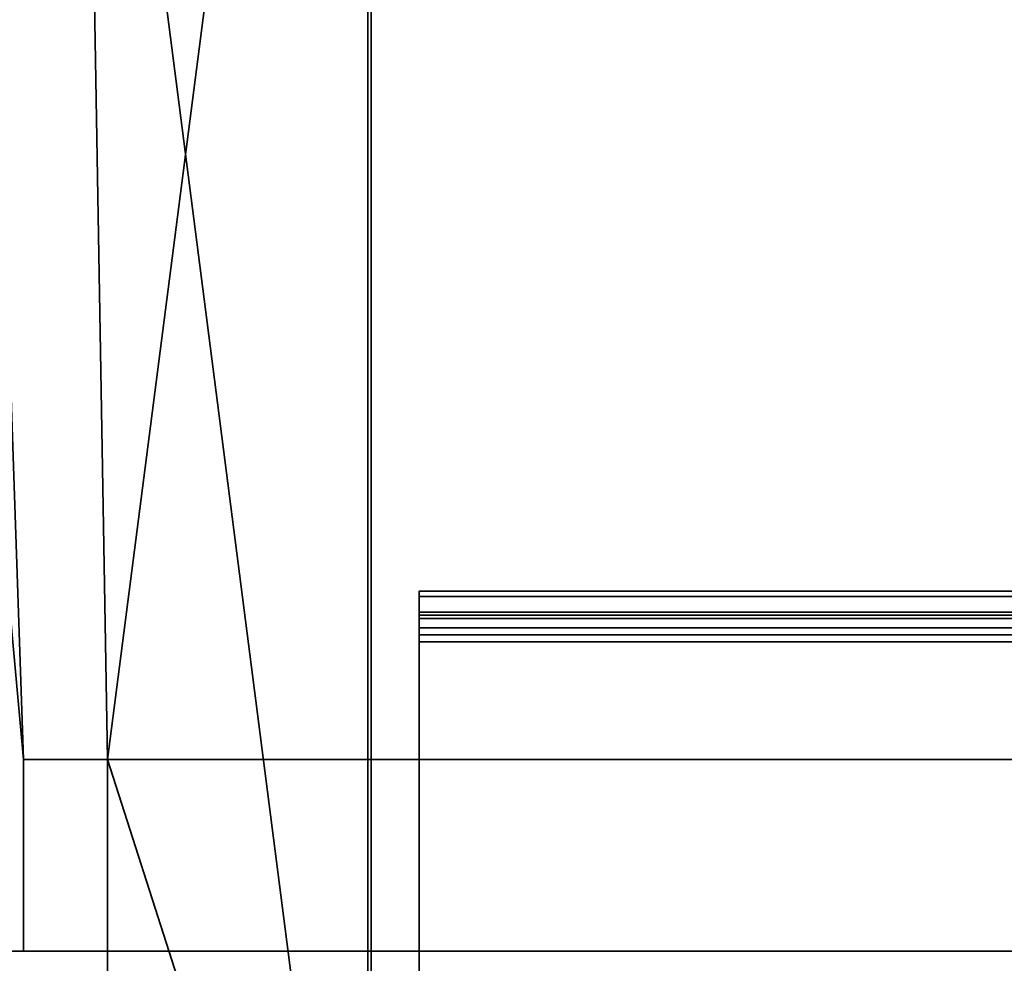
# Model space of a CAD drawing. Header units: millimetres. Extents: x -508 to 6708, y -115 to 193.
# Tile 470 of 656: x 1136 to 1177, y 81 to 120. Entities that reach past the tile are written whole.
import ezdxf

# ---------------------------------------------------------------- set-up
doc = ezdxf.new("R2010")
doc.units = ezdxf.units.MM
doc.layers.add('151', color=7, linetype='Continuous', true_color=0xffffff)

# ---------------------------------------------------------------- blocks, each defined once
blk = doc.blocks.new('UG_SURFACE_002')
at = {"layer": '151', "color": 252, "linetype": 'Continuous', "lineweight": 35}
for points in [[(2057.5, -10, 2215.25), (2057.5, 174.4, 2215.25), (942.5, 174.4, 2215.25), (942.5, -10, 2215.25)], [(1092.5, -10, 2065.25), (1092.5, 174.4, 2065.25), (1907.5, 174.4, 2065.25), (1907.5, -10, 2065.25)]]:
    blk.add_3dface(points, dxfattribs=at)
blk = doc.blocks.new('UG_SURFACE_151')
at = {"layer": '151', "color": 252, "linetype": 'Continuous', "lineweight": 35}
for points in [[(1847, 96.014, -10.533), (1847, 95.014, -10.533), (1153, 95.014, -10.533), (1153, 96.014, -10.533)], [(1847, 96.014, -10.533), (1153, 96.014, -10.533), (1153, 96.014, -4.442), (1847, 96.014, -4.442)], [(1153, 95.785, -3.379), (1847, 95.785, -3.379), (1847, 96.014, -4.442), (1153, 96.014, -4.442)], [(1153, 96.014, -4.442), (1153, 96.014, -10.533), (1153, 95.014, -10.533), (1153, 95.014, -4.442)], [(1153, 95.014, -4.442), (1153, 94.874, -3.791), (1153, 95.785, -3.379), (1153, 96.014, -4.442)], [(1153, 95.138, -2.505), (1847, 95.138, -2.505), (1847, 95.785, -3.379), (1153, 95.785, -3.379)], [(1153, 95.138, -2.505), (1153, 95.785, -3.379), (1153, 94.874, -3.791), (1153, 94.478, -3.256)], [(1153, 94.189, -1.975), (1847, 94.189, -1.975), (1847, 95.138, -2.505), (1153, 95.138, -2.505)], [(1153, 94.189, -1.975), (1153, 95.138, -2.505), (1153, 94.478, -3.256), (1153, 93.896, -2.932)], [(1847, 95.014, -10.533), (1847, 95.014, -4.442), (1153, 95.014, -4.442), (1153, 95.014, -10.533)], [(1153, 95.014, -4.442), (1847, 95.014, -4.442), (1847, 94.874, -3.791), (1153, 94.874, -3.791)], [(1153, 94.874, -3.791), (1847, 94.874, -3.791), (1847, 94.478, -3.256), (1153, 94.478, -3.256)], [(1153, 94.478, -3.256), (1847, 94.478, -3.256), (1847, 93.896, -2.932), (1153, 93.896, -2.932)], [(1847, 94.189, -1.975), (1153, 94.189, -1.975), (1153, 64.383, 7.137), (1847, 64.383, 7.137)], [(1153, 64.383, 7.137), (1153, 94.189, -1.975), (1153, 93.896, -2.932), (1153, 64.091, 6.181)], [(1847, 93.896, -2.932), (1847, 64.091, 6.181), (1153, 64.091, 6.181), (1153, 93.896, -2.932)]]:
    blk.add_3dface(points, dxfattribs=at)
blk = doc.blocks.new('UG_SURFACE_159')
at = {"layer": '151', "color": 41, "linetype": 'Continuous', "lineweight": 35}
for points in [[(1134.5, 147.3, -4.75), (1136.5, 89, -4.75), (1128.85, 173.15, -4.75)], [(1136.5, 89, -4.75), (1136.5, 81, -4.75), (1128.85, 81, -4.75), (1128.85, 173.15, -4.75)], [(1139, 147.3, -4.75), (1139, 173.15, -4.75), (1150.85, 173.15, -4.75), (1150.85, 55.15, -4.75)], [(1140, 89, 2017.25), (1150.85, 173.15, 2006.4), (1139, 173.15, 2018.25), (1139, 147.3, 2018.25)], [(1140, 89, 2017.25), (1140, 55.15, 2017.25), (1150.85, 55.15, 2006.4), (1150.85, 173.15, 2006.4)], [(1150.85, 173.15, 2006.4), (1150.85, 55.15, 2006.4), (1150.85, 55.15, -4.75), (1150.85, 173.15, -4.75)], [(1134.5, 147.3, 2022.75), (1128.85, 81, 2028.4), (1136.5, 81, 2020.75), (1136.5, 89, 2020.75)], [(1140, 89, -4.75), (1136.5, 89, -4.75), (1134.5, 147.3, -4.75), (1139, 147.3, -4.75)], [(1136.5, 89, 2020.75), (1140, 89, 2017.25), (1139, 147.3, 2018.25), (1134.5, 147.3, 2022.75)], [(1140, 89, -4.75), (1139, 147.3, -4.75), (1150.85, 55.15, -4.75)], [(1140, 89, 2017.25), (1136.5, 89, 2020.75), (1136.5, 89, -4.75), (1140, 89, -4.75)], [(1136.5, 81, -4.75), (1136.5, 89, -4.75), (1136.5, 89, 2020.75), (1136.5, 81, 2020.75)], [(1140, 55.15, 2017.25), (1140, 89, 2017.25), (1140, 89, -4.75), (1140, 55.15, -4.75)], [(1150.85, 55.15, -4.75), (1140, 55.15, -4.75), (1140, 89, -4.75)], [(1136.5, 81, 2020.75), (1128.85, 81, 2028.4), (1128.85, 81, -4.75), (1136.5, 81, -4.75)]]:
    blk.add_3dface(points, dxfattribs=at)
blk = doc.blocks.new('UG_SURFACE_162')
at = {"layer": '151', "color": 7, "linetype": 'Continuous', "lineweight": 35}
for points in [[(1151, 173.15, -4.75), (1151, 55.15, -4.75), (1150.85, 55.15, -4.75), (1150.85, 173.15, -4.75)], [(1150.85, 55.15, 2006.4), (1150.85, 173.15, 2006.4), (1150.85, 173.15, -4.75), (1150.85, 55.15, -4.75)], [(1151, 55.15, 2006.25), (1151, 173.15, 2006.25), (1150.85, 173.15, 2006.4), (1150.85, 55.15, 2006.4)], [(1151, 55.15, -4.75), (1151, 173.15, -4.75), (1151, 173.15, 2006.25), (1151, 55.15, 2006.25)]]:
    blk.add_3dface(points, dxfattribs=at)
blk = doc.blocks.new('UG_SURFACE_165')
at = {"layer": '151', "color": 7, "linetype": 'Continuous', "lineweight": 35}
for points in [[(1151, 173.15, 2006.25), (1151, 55.15, 2006.25), (1150.85, 55.15, 2006.4), (1150.85, 173.15, 2006.4)], [(1849.15, 55.15, 2006.4), (1849.15, 173.15, 2006.4), (1150.85, 173.15, 2006.4), (1150.85, 55.15, 2006.4)], [(1151, 55.15, 2006.25), (1151, 173.15, 2006.25), (1849, 173.15, 2006.25), (1849, 55.15, 2006.25)]]:
    blk.add_3dface(points, dxfattribs=at)
blk = doc.blocks.new('UG_SURFACE_166')
at = {"layer": '151', "color": 41, "linetype": 'Continuous', "lineweight": 35}
for points in [[(1871.15, 81, 2028.4), (1871.15, 173.15, 2028.4), (1128.85, 173.15, 2028.4), (1128.85, 81, 2028.4)], [(1134.5, 147.3, 2022.75), (1136.5, 89, 2020.75), (1128.85, 173.15, 2028.4)], [(1136.5, 89, 2020.75), (1136.5, 81, 2020.75), (1128.85, 81, 2028.4), (1128.85, 173.15, 2028.4)], [(1139, 147.3, 2018.25), (1139, 173.15, 2018.25), (1150.85, 173.15, 2006.4), (1150.85, 55.15, 2006.4)], [(1849.15, 173.15, 2006.4), (1849.15, 55.15, 2006.4), (1150.85, 55.15, 2006.4), (1150.85, 173.15, 2006.4)], [(1134.5, 147.3, 2022.75), (1139, 147.3, 2018.25), (1140, 89, 2017.25), (1136.5, 89, 2020.75)], [(1140, 89, 2017.25), (1139, 147.3, 2018.25), (1150.85, 55.15, 2006.4)], [(1136.5, 81, 2020.75), (1136.5, 89, 2020.75), (1863.5, 89, 2020.75), (1863.5, 81, 2020.75)], [(1863.5, 89, 2020.75), (1136.5, 89, 2020.75), (1140, 89, 2017.25), (1860, 89, 2017.25)], [(1860, 55.15, 2017.25), (1860, 89, 2017.25), (1140, 89, 2017.25), (1140, 55.15, 2017.25)], [(1150.85, 55.15, 2006.4), (1140, 55.15, 2017.25), (1140, 89, 2017.25)], [(1871.15, 81, 2028.4), (1128.85, 81, 2028.4), (1136.5, 81, 2020.75), (1863.5, 81, 2020.75)]]:
    blk.add_3dface(points, dxfattribs=at)

msp = doc.modelspace()

# ---------------------------------------------------------------- linework, layer by layer
at = {"layer": '151', "color": 253, "linetype": 'Continuous', "lineweight": -3}
for p, q in [((1150.85, 55.15, -4.75), (1150.85, 173.15, -4.75)), ((1150.85, 173.15, 2006.4), (1150.85, 55.15, 2006.4)), ((1150.85, 55.15, 2006.4), (1150.85, 173.15, 2006.4)), ((1150.85, 173.15, 2006.4), (1150.85, 55.15, 2006.4)), ((1150.85, 173.15, -4.75), (1150.85, 55.15, -4.75)), ((1150.85, 55.15, 2006.4), (1150.85, 173.15, 2006.4)), ((1151, 55.15, 2006.25), (1151, 173.15, 2006.25)), ((1151, 55.15, -4.75), (1151, 173.15, -4.75)), ((1151, 55.15, 2006.25), (1151, 173.15, 2006.25)), ((1847, 96.014, -4.442), (1153, 96.014, -4.442)), ((1153, 95.014, -10.533), (1153, 96.014, -10.533)), ((1847, 96.014, -10.533), (1153, 96.014, -10.533)), ((1153, 96.014, -10.533), (1153, 96.014, -4.442)), ((1153, 95.014, -10.533), (1153, 95.014, -4.442)), ((1847, 95.014, -4.442), (1153, 95.014, -4.442)), ((1847, 95.014, -10.533), (1153, 95.014, -10.533)), ((1153, 94.189, -1.975), (1153, 64.383, 7.137)), ((1847, 94.189, -1.975), (1153, 94.189, -1.975)), ((1153, 93.896, -2.932), (1153, 64.091, 6.181)), ((1847, 93.896, -2.932), (1153, 93.896, -2.932)), ((1136.5, 89, 2020.75), (1140, 89, 2017.25)), ((1136.5, 89, 2020.75), (1136.5, 81, 2020.75)), ((1136.5, 89, 2020.75), (1136.5, 81, 2020.75)), ((1140, 89, 2017.25), (1136.5, 89, 2020.75)), ((1136.5, 89, -4.75), (1140, 89, -4.75)), ((1136.5, 81, -4.75), (1136.5, 89, -4.75)), ((1136.5, 89, 2020.75), (1863.5, 89, 2020.75)), ((1136.5, 89, -4.75), (1136.5, 89, 2020.75)), ((1140, 55.15, 2017.25), (1140, 89, 2017.25)), ((1140, 89, -4.75), (1140, 55.15, -4.75)), ((1140, 55.15, 2017.25), (1140, 89, 2017.25)), ((1140, 89, 2017.25), (1860, 89, 2017.25)), ((1140, 89, -4.75), (1140, 89, 2017.25)), ((1128.85, 81, 2028.4), (1136.5, 81, 2020.75)), ((1136.5, 81, 2020.75), (1128.85, 81, 2028.4)), ((1128.85, 81, -4.75), (1136.5, 81, -4.75)), ((1871.15, 81, 2028.4), (1128.85, 81, 2028.4)), ((1136.5, 81, 2020.75), (1863.5, 81, 2020.75)), ((1136.5, 81, -4.75), (1136.5, 81, 2020.75))]:
    msp.add_line(p, q, dxfattribs=at)
at = {"layer": '151', "color": 253, "linetype": 'Continuous', "lineweight": -3, "extrusion": (1, 0, 0)}
for radius in [2.58, 1.58]:
    msp.add_arc((93.434, -4.442, 1153), radius, 0, 73, dxfattribs=at)

# ---------------------------------------------------------------- block references
at = {"layer": '151', "color": 253, "linetype": 'Continuous', "lineweight": -3}
for name in ['UG_SURFACE_162', 'UG_SURFACE_165', 'UG_SURFACE_002', 'UG_SURFACE_159', 'UG_SURFACE_166', 'UG_SURFACE_151']:
    msp.add_blockref(name, (0, 0), dxfattribs=at)

doc.saveas('drawing.dxf')
